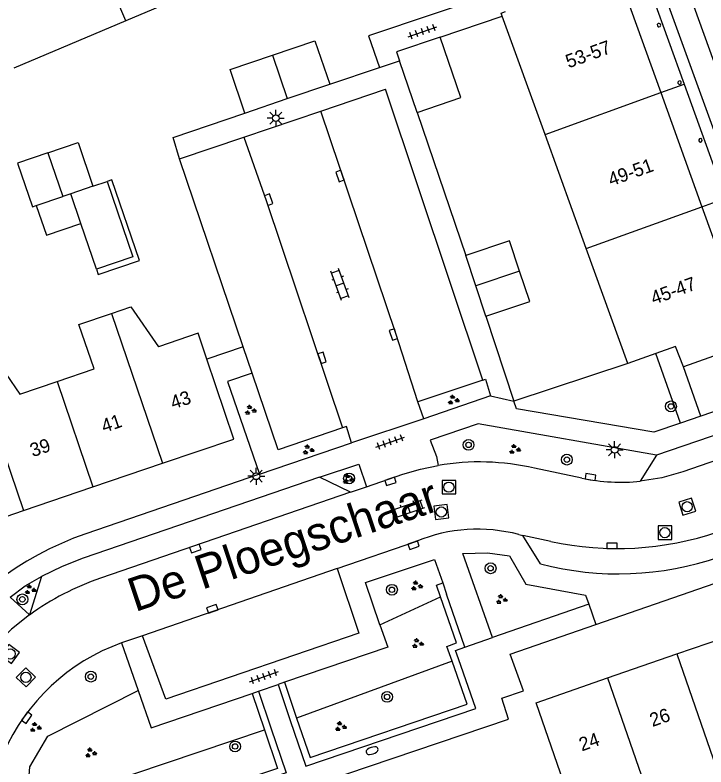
# Model space of a CAD drawing. Extents: x 137999 to 141000, y 397500 to 400501.
# Drawn here: x 138582.2 to 138633.1, y 400269.8 to 400325.2 of the extents above; entities that cross this region are included whole.
import ezdxf

# ---------------------------------------------------------------- set-up
doc = ezdxf.new("R2010")
doc.units = 0
for name, color, linetype in [('gg-afsc-erfafscheiding', 7, 'Continuous'), ('gg-afsc-muur', 7, 'Continuous'), ('gg-anno-huisnummerreeks BGT', 7, 'Continuous'), ('gg-anno-openbare ruimte label', 7, 'Continuous'), ('gg-bbg-bijgebouw', 7, 'Continuous'), ('gg-bbg-gedigitaliseerde bebouwing', 7, 'Continuous'), ('gg-bbg-gedigitaliseerde bijgebouw', 7, 'Continuous'), ('gg-bbg-hoofdgebouw', 7, 'Continuous'), ('gg-bbg-luifel en loopbrug', 7, 'Continuous'), ('gg-bbg-onder overbouw', 7, 'Continuous'), ('gg-bbg-pand overbouw', 7, 'Continuous'), ('gg-bbg-pilaar onder overbouw', 7, 'Continuous'), ('gg-bbg-tussenscheiding', 7, 'Continuous'), ('gg-bbg-tussenscheiding niveau 01', 7, 'Continuous'), ('gg-knt-verharding', 7, 'Continuous'), ('gg-knt-verharding nz', 7, 'Continuous'), ('gt-grn-groengrens', 7, 'Continuous'), ('gt-grn-vlakafsluiter', 7, 'Continuous'), ('gt-grn-weggrens', 7, 'Continuous'), ('gt-symb-boom', 7, 'Continuous'), ('gt-symb-brandkraan', 7, 'Continuous'), ('gt-symb-groenvak', 7, 'Continuous'), ('gt-symb-klinker verharding', 7, 'Continuous'), ('gt-symb-kolk', 7, 'Continuous'), ('gt-symb-lichtmast', 7, 'Continuous'), ('gt-symb-rioolschacht', 7, 'Continuous'), ('gt-symb-tegel verharding', 7, 'Continuous')]:
    doc.layers.add(name, color=color, linetype=linetype)

# ---------------------------------------------------------------- blocks, each defined once
blk = doc.blocks.new('gt0-GRVAK')
at = {"layer": 'gt-symb-groenvak'}
for p, q in [((-0.11, 0.189), (-0.228, 0.24)), ((-0.182, 0.153), (0.088, 0.153)), ((-0.091, 0.211), (-0.156, 0.322)), ((-0.047, 0.214), (-0.047, 0.393)), ((-0.004, 0.211), (0.061, 0.322)), ((0.015, 0.189), (0.133, 0.24)), ((0.262, -0.052), (0.197, 0.059)), ((0.305, -0.049), (0.305, 0.13)), ((0.349, -0.052), (0.414, 0.059)), ((-0.245, -0.228), (-0.363, -0.177)), ((-0.318, -0.264), (-0.047, -0.264)), ((-0.226, -0.206), (-0.291, -0.095)), ((-0.183, -0.203), (-0.183, -0.024)), ((-0.139, -0.206), (-0.074, -0.095)), ((-0.12, -0.228), (-0.002, -0.177)), ((0.243, -0.074), (0.125, -0.023)), ((0.17, -0.11), (0.441, -0.11)), ((0.368, -0.074), (0.486, -0.023))]:
    blk.add_line(p, q, dxfattribs=at)
blk = doc.blocks.new('gt0-BOOM')
at = {"layer": 'gt-symb-boom'}
for radius in [0.4, 0.2]:
    blk.add_circle((0, 0), radius, dxfattribs=at)
blk = doc.blocks.new('gt0-TEG1')
at = {"layer": 'gt-symb-tegel verharding'}
for p, q in [((-1.125, 0), (1.125, 0)), ((-0.9, -0.25), (-0.9, 0.25)), ((-0.45, -0.25), (-0.45, 0.25)), ((0, -0.25), (0, 0.25)), ((0.45, -0.25), (0.45, 0.25)), ((0.9, -0.25), (0.9, 0.25))]:
    blk.add_line(p, q, dxfattribs=at)
blk = doc.blocks.new('gt0-BR')
at = {"layer": 'gt-symb-brandkraan'}
for centre, radius, start, end in [((-0.244, 0), 0.206, 107.5669, 252.4331), ((0.599, -2.664), 3, 106.892, 107.5669), ((0, -0.691), 0.938, 73.108, 106.892), ((-0.599, -2.664), 3, 72.4331, 73.108), ((0.244, 0), 0.206, 287.567, 72.4331), ((0.599, 2.664), 3, 252.4331, 253.108), ((0, 0.691), 0.938, 253.108, 286.8921), ((-0.599, 2.664), 3, 286.8921, 287.567)]:
    blk.add_arc(centre, radius, start, end, dxfattribs=at)
blk = doc.blocks.new('gt0-RS')
at = {"layer": 'gt-symb-rioolschacht'}
blk.add_lwpolyline([(-0.5, -0.5), (0.5, -0.5), (0.5, 0.5), (-0.5, 0.5)], close=True, dxfattribs=at)
blk.add_circle((0, 0), 0.375, dxfattribs=at)
blk = doc.blocks.new('gt0-KOLK')
at = {"layer": 'gt-symb-kolk'}
blk.add_lwpolyline([(0, 0), (0.375, 0), (0.375, 0.4), (-0.375, 0.4), (-0.375, 0), (0, 0)], dxfattribs=at)
blk = doc.blocks.new('gt0-LMAST')
at = {"layer": 'gt-symb-lichtmast'}
for p, q in [((-0.005, 0.246), (-0.005, 0.621)), ((-0.182, 0.173), (-0.447, 0.438)), ((0.172, 0.173), (0.437, 0.438)), ((-0.255, -0.004), (-0.63, -0.004)), ((-0.182, -0.181), (-0.447, -0.446)), ((-0.005, -0.254), (-0.005, -0.629)), ((0.437, -0.446), (0.172, -0.181)), ((0.245, -0.004), (0.62, -0.004))]:
    blk.add_line(p, q, dxfattribs=at)
blk.add_circle((-0.005, -0.004), 0.25, dxfattribs=at)
blk = doc.blocks.new('gt0-KL1')
at = {"layer": 'gt-symb-klinker verharding'}
for p, q in [((-1.15, 0.3), (1.15, 0.3)), ((-1, -0.3), (-1, 0.3)), ((-0.5, 0.3), (-0.5, 0.45)), ((0, -0.3), (0, 0.3)), ((0.5, 0.3), (0.5, 0.45)), ((1, -0.3), (1, 0.3)), ((-1.15, -0.3), (1.15, -0.3)), ((-0.5, -0.45), (-0.5, -0.3)), ((0.5, -0.45), (0.5, -0.3))]:
    blk.add_line(p, q, dxfattribs=at)

msp = doc.modelspace()

# ---------------------------------------------------------------- linework, layer by layer
at = {"layer": 'gg-afsc-erfafscheiding'}
for p, q in [((138613.547, 400323.574), (138618.117, 400325.121)), ((138605.408, 400320.1), (138609.069, 400321.323)), ((138611.839, 400318.027), (138615.427, 400307.478)), ((138616.918, 400303.016), (138618.975, 400296.747)), ((138627.375, 400299.515), (138618.975, 400296.747))]:
    msp.add_line(p, q, dxfattribs=at)
for points in [[(138617.781, 400326.89), (138608.275, 400323.666), (138609.069, 400321.323)], [(138594.35, 400314.593), (138593.867, 400316.17), (138599.163, 400317.979)], [(138599.69, 400298.822), (138597.884, 400298.203), (138600.231, 400291.36)]]:
    msp.add_lwpolyline(points, dxfattribs=at)
at = {"layer": 'gg-afsc-muur'}
for q in [(138594.35, 400314.593), (138596.355, 400299.842)]:
    msp.add_line((138599.034, 400300.756), q, dxfattribs=at)
at = {"layer": 'gg-bbg-bijgebouw'}
for p, q in [((138611.839, 400318.027), (138610.552, 400321.818)), ((138602.285, 400319.039), (138605.408, 400320.1)), ((138599.163, 400317.979), (138602.285, 400319.039)), ((138616.172, 400305.247), (138615.427, 400307.478)), ((138616.918, 400303.016), (138616.172, 400305.247))]:
    msp.add_line(p, q, dxfattribs=at)
for points in [[(138613.547, 400323.574), (138610.327, 400322.481), (138610.552, 400321.818)], [(138611.839, 400318.027), (138615.059, 400319.12), (138613.547, 400323.574)], [(138601.197, 400322.248), (138604.32, 400323.308), (138605.408, 400320.1)], [(138599.163, 400317.979), (138598.073, 400321.188), (138601.197, 400322.248)], [(138619.397, 400306.325), (138618.651, 400308.556), (138615.427, 400307.478)], [(138616.918, 400303.016), (138620.143, 400304.094), (138619.397, 400306.325)]]:
    msp.add_lwpolyline(points, dxfattribs=at)
at = {"layer": 'gg-bbg-gedigitaliseerde bebouwing'}
for p, q in [((138598.762, 400328.314), (138590.38, 400324.775)), ((138590.38, 400324.775), (138582.137, 400321.294)), ((138621.272, 400316.396), (138618.117, 400325.121)), ((138624.31, 400307.991), (138621.272, 400316.396)), ((138627.375, 400299.515), (138624.31, 400307.991))]:
    msp.add_line(p, q, dxfattribs=at)
for points in [[(138618.117, 400325.121), (138618.037, 400325.342), (138618.353, 400325.465)], [(138585.33, 400298.197), (138588.049, 400299.124), (138586.936, 400302.387)], [(138579.099, 400299.717), (138580.556, 400300.214), (138582.579, 400297.26), (138585.33, 400298.197)]]:
    msp.add_lwpolyline(points, dxfattribs=at)
at = {"layer": 'gg-bbg-gedigitaliseerde bijgebouw'}
for p, q in [((138587.972, 400312.585), (138589.01, 400312.938)), ((138583.522, 400311.061), (138583.797, 400311.155)), ((138588.227, 400306.473), (138587.08, 400309.841))]:
    msp.add_line(p, q, dxfattribs=at)
for points in [[(138584.647, 400315.039), (138586.872, 400315.803), (138587.972, 400312.585)], [(138584.647, 400315.039), (138582.422, 400314.275), (138583.522, 400311.061)], [(138589.01, 400312.938), (138590.902, 400307.384), (138588.227, 400306.473)], [(138583.797, 400311.155), (138584.539, 400308.975), (138587.08, 400309.841)]]:
    msp.add_lwpolyline(points, dxfattribs=at)
at = {"layer": 'gg-bbg-hoofdgebouw'}
for p, q in [((138586.936, 400302.387), (138589.34, 400303.206)), ((138595.71, 400301.747), (138592.795, 400300.761)), ((138596.355, 400299.842), (138595.71, 400301.747)), ((138636.425, 400301.049), (138631.455, 400299.285)), ((138629.438, 400300.257), (138627.375, 400299.515)), ((138587.971, 400290.429), (138593.094, 400292.171)), ((138582.849, 400288.687), (138587.971, 400290.429)), ((138577.586, 400286.897), (138582.849, 400288.687)), ((138630.972, 400278.121), (138636.075, 400279.887)), ((138625.869, 400276.354), (138630.972, 400278.121))]:
    msp.add_line(p, q, dxfattribs=at)
for points in [[(138589.34, 400303.206), (138590.766, 400303.692), (138592.795, 400300.761)], [(138631.455, 400299.285), (138630.888, 400300.778), (138629.438, 400300.257)], [(138593.094, 400292.171), (138598.347, 400293.958), (138596.355, 400299.842)], [(138621.063, 400266.003), (138623.289, 400266.773), (138620.604, 400274.532), (138625.869, 400276.354)]]:
    msp.add_lwpolyline(points, dxfattribs=at)
at = {"layer": 'gg-bbg-luifel en loopbrug'}
msp.add_lwpolyline([(138588.227, 400306.473), (138588.36, 400306.084), (138591.395, 400307.118), (138589.37, 400313.061), (138589.01, 400312.938)], dxfattribs=at)
at = {"layer": 'gg-bbg-onder overbouw'}
for p, q in [((138626.573, 400328.436), (138629.795, 400319.478)), ((138629.795, 400319.478), (138632.821, 400311.068)), ((138632.821, 400311.068), (138636.425, 400301.049))]:
    msp.add_line(p, q, dxfattribs=at)
at = {"layer": 'gg-bbg-pand overbouw'}
for p, q in [((138628.289, 400329.057), (138631.51, 400320.098)), ((138631.51, 400320.098), (138634.534, 400311.688))]:
    msp.add_line(p, q, dxfattribs=at)
at = {"layer": 'gg-bbg-pilaar onder overbouw'}
for p, q in [((138629.609, 400324.334), (138629.659, 400324.324)), ((138631.113, 400320.101), (138631.177, 400320.084)), ((138632.65, 400315.852), (138632.709, 400315.838))]:
    msp.add_line(p, q, dxfattribs=at)
for centre, start, end in [((138629.659, 400324.454), 270.0246, 247.3555), ((138631.177, 400320.214), 269.8547, 240.394), ((138632.709, 400315.968), 270.1593, 243.1432)]:
    msp.add_arc(centre, 0.13, start, end, dxfattribs=at)
at = {"layer": 'gg-bbg-tussenscheiding'}
for p, q in [((138590.38, 400324.775), (138586.887, 400333.051)), ((138601.197, 400322.248), (138602.285, 400319.039)), ((138621.272, 400316.396), (138629.795, 400319.478)), ((138584.647, 400315.039), (138585.747, 400311.823)), ((138587.972, 400312.585), (138586.336, 400312.025)), ((138586.336, 400312.025), (138585.747, 400311.823)), ((138587.08, 400309.841), (138586.336, 400312.025)), ((138583.797, 400311.155), (138585.747, 400311.823)), ((138624.31, 400307.991), (138632.821, 400311.068)), ((138619.397, 400306.325), (138616.172, 400305.247)), ((138589.34, 400303.206), (138593.094, 400292.171)), ((138579.099, 400299.717), (138582.849, 400288.687)), ((138585.33, 400298.197), (138587.971, 400290.429)), ((138630.972, 400278.121), (138634.771, 400267.15)), ((138625.869, 400276.354), (138628.56, 400268.584))]:
    msp.add_line(p, q, dxfattribs=at)
at = {"layer": 'gg-bbg-tussenscheiding niveau 01'}
for p, q in [((138629.795, 400319.478), (138631.51, 400320.098)), ((138632.821, 400311.068), (138634.534, 400311.688))]:
    msp.add_line(p, q, dxfattribs=at)
at = {"layer": 'gg-knt-verharding'}
for p, q in [((138609.069, 400321.323), (138610.552, 400321.818)), ((138604.764, 400318.126), (138609.517, 400319.738)), ((138616.699, 400298.3), (138609.517, 400319.738)), ((138599.09, 400316.201), (138604.764, 400318.126)), ((138594.35, 400314.593), (138599.09, 400316.201)), ((138599.69, 400298.822), (138599.034, 400300.756)), ((138631.244, 400295.133), (138629.438, 400300.257)), ((138632.738, 400295.645), (138631.455, 400299.285)), ((138616.699, 400298.3), (138611.89, 400296.704)), ((138617.261, 400297.132), (138612.329, 400295.447)), ((138612.329, 400295.447), (138611.89, 400296.704)), ((138639.233, 400296.097), (138629.475, 400292.777)), ((138612.329, 400295.447), (138607.008, 400293.683)), ((138632.738, 400295.645), (138631.244, 400295.133)), ((138600.231, 400291.36), (138607.008, 400293.683)), ((138629.475, 400292.777), (138628.287, 400290.85)), ((138600.231, 400291.36), (138587.45, 400286.978)), ((138623.99, 400291.071), (138620.489, 400291.802)), ((138606.936, 400290.031), (138604.644, 400291.137)), ((138606.936, 400290.031), (138608.122, 400290.438)), ((138625.016, 400280.292), (138650.112, 400288.987)), ((138619.331, 400286.921), (138619.637, 400286.855)), ((138605.951, 400284.406), (138611.817, 400286.428)), ((138620.931, 400284.759), (138619.637, 400286.855)), ((138584.187, 400283.825), (138583.299, 400280.992)), ((138613.734, 400283.356), (138614.021, 400282.53)), ((138615.373, 400278.634), (138614.021, 400282.53)), ((138624.5, 400281.781), (138617.387, 400279.332)), ((138591.628, 400279.467), (138590.084, 400278.935)), ((138590.084, 400278.935), (138591.301, 400275.421)), ((138602.076, 400276.033), (138601.603, 400275.872)), ((138601.603, 400275.872), (138602.504, 400273.22)), ((138599.696, 400275.208), (138600.169, 400275.369)), ((138600.169, 400275.369), (138601.08, 400272.685))]:
    msp.add_line(p, q, dxfattribs=at)
for points in [[(138634.525, 400334.233), (138629.801, 400332.588), (138640.035, 400304.217)], [(138627.778, 400330.478), (138628.604, 400330.768), (138639.002, 400302.104)], [(138641.853, 400303.11), (138642.543, 400301.221), (138641.523, 400298.659), (138632.738, 400295.645)], [(138606.355, 400294.779), (138601.609, 400293.159), (138599.69, 400298.822)], [(138616.699, 400298.3), (138616.885, 400298.378), (138617.261, 400297.132)], [(138631.244, 400295.133), (138629.271, 400294.456), (138619.159, 400296.186), (138618.975, 400296.747)], [(138607.008, 400293.683), (138606.64, 400294.871), (138606.355, 400294.779)], [(138629.475, 400292.777), (138616.348, 400295.075), (138612.806, 400293.864), (138613.262, 400292.677), (138613.394, 400292.011)], [(138608.122, 400290.438), (138610.806, 400291.36), (138612.088, 400291.734), (138613.394, 400292.011)], [(138604.644, 400291.137), (138587.249, 400285.173), (138585.693, 400284.556), (138584.187, 400283.825)], [(138617.387, 400279.332), (138615.224, 400285.526), (138617.026, 400285.561), (138618.663, 400285.359), (138619.855, 400283.257), (138624.244, 400282.465), (138624.5, 400281.781)], [(138609.107, 400280.279), (138608.033, 400283.377), (138613.137, 400285.076), (138613.734, 400283.356)], [(138605.951, 400284.406), (138607.561, 400279.664), (138593.328, 400274.793), (138591.628, 400279.467)], [(138583.299, 400280.992), (138581.871, 400282.307), (138582.975, 400283.149), (138584.187, 400283.825)], [(138583.299, 400280.992), (138581.968, 400279.938), (138580.731, 400278.774)], [(138587.354, 400261.157), (138589.596, 400263.511), (138618.589, 400273.326), (138618.077, 400274.855), (138619.672, 400275.414), (138618.712, 400278.108), (138625.016, 400280.292)], [(138609.107, 400280.279), (138609.679, 400278.627), (138602.076, 400276.033)], [(138614.891, 400277.754), (138614.674, 400278.37), (138615.373, 400278.634)], [(138602.504, 400273.22), (138603.646, 400269.861), (138616.176, 400274.108), (138614.891, 400277.754)], [(138591.301, 400275.421), (138592.25, 400272.68), (138599.696, 400275.208)], [(138601.08, 400272.685), (138602.204, 400269.371), (138584.187, 400263.337)]]:
    msp.add_lwpolyline(points, dxfattribs=at)
for centre, radius, start, end in [((138616.428, 400274.484), 17.788, 76.8036, 99.8218), ((138626.847, 400304.74), 13.964, 258.1933, 275.9183), ((138595.119, 400264.802), 23.464, 109.076, 182.5657), ((138616.305, 400275.534), 11.782, 75.1171, 112.3906), ((138626.668, 400306.768), 22.744, 255.3908, 289.0865), ((138595.126, 400264.8), 15.008, 109.632, 156.4463)]:
    msp.add_arc(centre, radius, start, end, dxfattribs=at)
at = {"layer": 'gg-knt-verharding nz'}
for p, q in [((138606.936, 400290.031), (138588.527, 400283.708)), ((138621.69, 400286.411), (138619.637, 400286.855)), ((138605.951, 400284.406), (138591.628, 400279.467))]:
    msp.add_line(p, q, dxfattribs=at)
for points in [[(138611.89, 400296.704), (138610.289, 400301.726), (138604.764, 400318.126)], [(138599.09, 400316.201), (138600.722, 400311.527), (138606.355, 400294.779)], [(138641.485, 400295.025), (138631.421, 400291.544), (138629.874, 400291.107), (138628.287, 400290.85)]]:
    msp.add_lwpolyline(points, dxfattribs=at)
for centre, radius, start, end in [((138626.579, 400308.987), 23.099, 257.78, 288.7384), ((138595.064, 400264.734), 20.068, 109.0117, 125.8929)]:
    msp.add_arc(centre, radius, start, end, dxfattribs=at)
at = {"layer": 'gt-grn-groengrens'}
for p, q in [((138609.107, 400280.279), (138613.564, 400282.32)), ((138614.741, 400278.93), (138613.564, 400282.32)), ((138614.421, 400277.582), (138602.974, 400273.392)), ((138602.076, 400276.033), (138602.974, 400273.392)), ((138599.696, 400275.208), (138600.606, 400272.526)), ((138583.076, 400266.651), (138600.606, 400272.526))]:
    msp.add_line(p, q, dxfattribs=at)
for points in [[(138613.564, 400282.32), (138613.262, 400283.192), (138613.734, 400283.356)], [(138614.421, 400277.582), (138614.04, 400278.665), (138614.741, 400278.93)], [(138602.974, 400273.392), (138603.959, 400270.495), (138615.536, 400274.419), (138614.421, 400277.582)], [(138583.076, 400266.651), (138583.33, 400269.8), (138584.651, 400272.069), (138591.301, 400275.421)], [(138600.606, 400272.526), (138601.569, 400269.686), (138584.028, 400263.811)]]:
    msp.add_lwpolyline(points, dxfattribs=at)
at = {"layer": 'gt-grn-vlakafsluiter'}
msp.add_lwpolyline([(138604.644, 400291.137), (138607.549, 400292.108), (138608.122, 400290.438)], dxfattribs=at)
at = {"layer": 'gt-grn-weggrens'}
for p, q in [((138617.261, 400297.132), (138618.975, 400296.747)), ((138624.5, 400281.781), (138625.016, 400280.292)), ((138615.373, 400278.634), (138617.387, 400279.332)), ((138600.169, 400275.369), (138601.603, 400275.872))]:
    msp.add_line(p, q, dxfattribs=at)

# ---------------------------------------------------------------- block references
at = {"layer": 'gt-symb-boom'}
for p in [(138630.543, 400296.361), (138615.632, 400293.526), (138622.876, 400292.44), (138606.834, 400291.054), (138617.258, 400284.435), (138609.991, 400282.851), (138582.771, 400282.143), (138587.813, 400276.451), (138609.638, 400274.959), (138598.44, 400271.304)]:
    msp.add_blockref('gt0-BOOM', p, dxfattribs=at)
at = {"layer": 'gt-symb-brandkraan', "rotation": 19.322482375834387}
msp.add_blockref('gt0-BR', (138608.532, 400270.997), dxfattribs=at)
at = {"layer": 'gt-symb-groenvak'}
for p in [(138614.504, 400296.83), (138599.556, 400296.082), (138619.026, 400293.193), (138603.812, 400293.166), (138606.766, 400290.992), (138583.334, 400282.853), (138611.795, 400283.133), (138618.05, 400282.134), (138611.869, 400278.893), (138583.724, 400272.712), (138606.194, 400272.767), (138587.799, 400270.827)]:
    msp.add_blockref('gt0-GRVAK', p, dxfattribs=at)
at = {"layer": 'gt-symb-klinker verharding'}
for p, rotation in [((138606.168, 400305.344), 109.70395158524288), ((138611.233, 400288.821), 18.906060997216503)]:
    msp.add_blockref('gt0-KL1', p, dxfattribs=dict(at, rotation=rotation))
at = {"layer": 'gt-symb-kolk'}
for p, rotation in [((138606.356, 400313.4), 108.670583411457), ((138600.722, 400311.527), -70.73158503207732), ((138610.29, 400301.723), 108.670583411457), ((138604.658, 400299.88), -71.329416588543), ((138624.586, 400290.962), -9.26452398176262), ((138609.822, 400291.022), -161.03974891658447), ((138611.523, 400286.325), -160.9669201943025), ((138595.447, 400286.084), -161.03974891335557), ((138626.199, 400285.888), -0.8020885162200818), ((138596.826, 400281.259), 19.033079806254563), ((138582.93, 400273.543), -124.81835448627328)]:
    msp.add_blockref('gt0-KOLK', p, dxfattribs=dict(at, rotation=rotation))
at = {"layer": 'gt-symb-lichtmast'}
for p in [(138601.443, 400317.603), (138626.4, 400293.168), (138600.006, 400291.219)]:
    msp.add_blockref('gt0-LMAST', p, dxfattribs=at)
at = {"layer": 'gt-symb-rioolschacht'}
for p in [(138614.188, 400290.408), (138630.102, 400287.059)]:
    msp.add_blockref('gt0-RS', p, dxfattribs=at)
for p, rotation in [((138613.629, 400288.58), 6.833672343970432), ((138631.738, 400288.971), 17.220699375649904), ((138581.865, 400278.12), 52.92387968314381), ((138583.032, 400276.398), 45.891375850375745)]:
    msp.add_blockref('gt0-RS', p, dxfattribs=dict(at, rotation=rotation))
at = {"layer": 'gt-symb-tegel verharding'}
for p, rotation in [((138612.245, 400323.966), 19.39552832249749), ((138609.859, 400293.73), 19.39552832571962), ((138600.568, 400276.445), 19.39552832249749)]:
    msp.add_blockref('gt0-TEG1', p, dxfattribs=dict(at, rotation=rotation))

# ---------------------------------------------------------------- texts
at = {"layer": 'gg-anno-huisnummerreeks BGT'}
for s, rotation, p in [('53-57', 19.8, (138623.002, 400321.266)), ('49-51', 19.8, (138626.131, 400312.569)), ('45-47', 19.8, (138629.271, 400303.841)), ('43', 18.8, (138593.876, 400296.134)), ('41', 18.8, (138588.789, 400294.404)), ('39', 18.8, (138583.532, 400292.616)), ('26', 19.1, (138629.176, 400272.736)), ('24', 19.1, (138623.974, 400270.936))]:
    msp.add_text(s, height=1, rotation=rotation, dxfattribs=at).set_placement(p)
at = {"layer": 'gg-anno-openbare ruimte label'}
msp.add_text('De Ploegschaar', height=2.5, rotation=18.5, dxfattribs=at).set_placement((138591.069, 400281.197))

doc.saveas('drawing.dxf')
